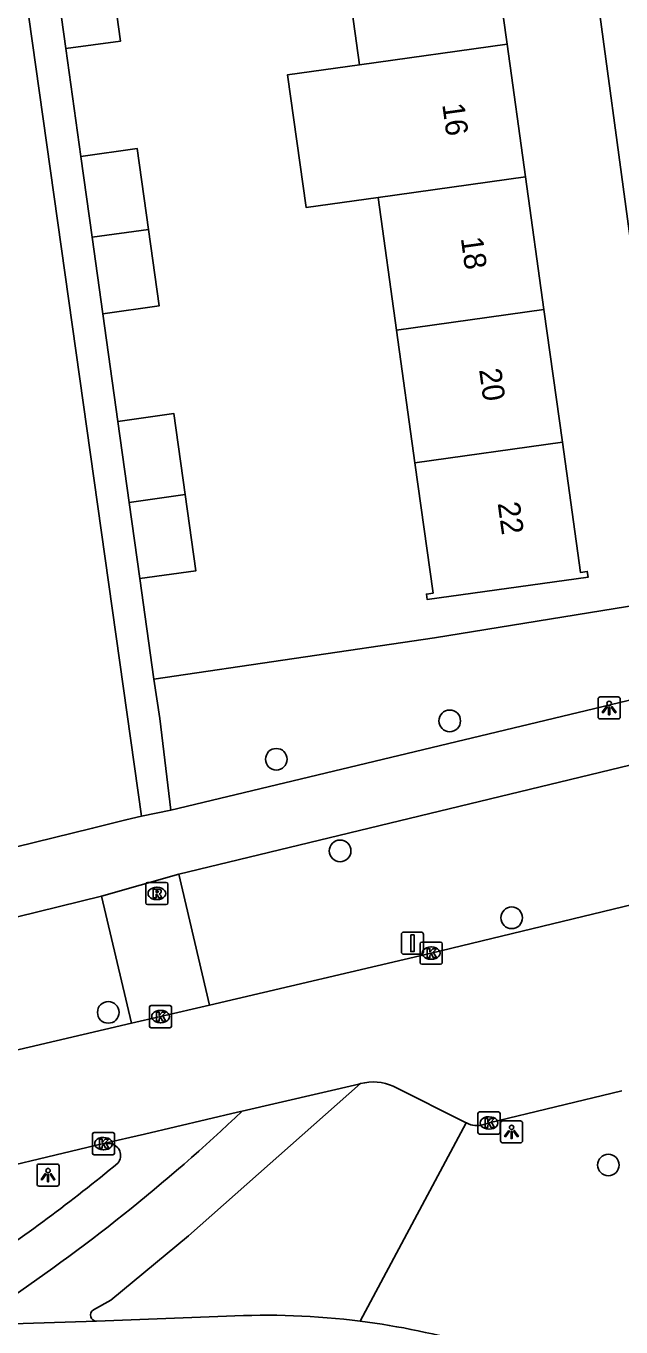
# Model space of a CAD drawing. Extents: x 159053 to 160041, y 380450 to 381422.
# Drawn here: x 159553.7 to 159580.6, y 380816.2 to 380875 of the extents above; entities that cross this region are included whole.
import ezdxf

# ---------------------------------------------------------------- set-up
doc = ezdxf.new("R2010")
doc.units = 0
for name, color, linetype in [('IMGEO_Berm_groen', 7, 'Continuous'), ('IMGEO_Boom', 7, 'Continuous'), ('IMGEO_Fietspad_gesloten', 7, 'Continuous'), ('IMGEO_Groenvoorziening', 7, 'Continuous'), ('IMGEO_Kolk', 7, 'Continuous'), ('IMGEO_Lichtpunt', 7, 'Continuous'), ('IMGEO_Pand', 7, 'Continuous'), ('IMGEO_Pand_nummerreeks', 7, 'Continuous'), ('IMGEO_Parkeervlak_open', 7, 'Continuous'), ('IMGEO_Rijbaan_lokaal_open', 7, 'Continuous'), ('IMGEO_Rioolput', 7, 'Continuous'), ('IMGEO_Verkeersbordpaal', 7, 'Continuous'), ('IMGEO_Voetpad_open', 7, 'Continuous')]:
    doc.layers.add(name, color=color, linetype=linetype)

msp = doc.modelspace()

# ---------------------------------------------------------------- linework, layer by layer
at = {"layer": 'IMGEO_Berm_groen'}
msp.add_lwpolyline([(159568.814, 380816.455), (159573.596, 380825.423)], dxfattribs=at)
at = {"layer": 'IMGEO_Boom'}
for centre in [(159572.854, 380843.584), (159565.017, 380841.847), (159567.899, 380837.708), (159575.656, 380834.684), (159557.423, 380830.41), (159580.025, 380823.512)]:
    msp.add_circle(centre, 0.489, dxfattribs=at)
at = {"layer": 'IMGEO_Fietspad_gesloten'}
for points in [[(159568.827, 380827.194), (159561.053, 380820.316), (159557.531, 380817.399), (159556.748, 380816.968)], [(159556.893, 380816.451), (159562.771, 380816.677)], [(159550.715, 380816.255), (159556.893, 380816.451)]]:
    msp.add_lwpolyline(points, dxfattribs=at)
for centre, radius, start, end in [((159506.951, 380885.428), 82.056, 303.5975, 313.54477), ((159556.905, 380816.733), 0.282, 123.79092, 267.54289), ((159564.553, 380782.816), 33.907, 82.7802, 93.01197), ((159564.551, 380782.844), 33.88, 73.80616, 82.77199)]:
    msp.add_arc(centre, radius, start, end, dxfattribs=at)
at = {"layer": 'IMGEO_Groenvoorziening'}
msp.add_lwpolyline([(159582.972, 380850.919), (159583, 380850.711), (159583.214, 380849.128), (159572.162, 380847.339), (159559.478, 380845.465)], dxfattribs=at)
at = {"layer": 'IMGEO_Kolk'}
for p, q in [((159571.516, 380832.663), (159571.516, 380833.515)), ((159571.591, 380833.589), (159572.443, 380833.589)), ((159572.004, 380833.369), (159572.029, 380833.369)), ((159572.517, 380833.515), (159572.517, 380832.663)), ((159572.443, 380832.589), (159571.591, 380832.589)), ((159572.027, 380832.809), (159572.002, 380832.809)), ((159559.285, 380829.793), (159559.285, 380830.645)), ((159559.36, 380830.719), (159560.212, 380830.719)), ((159559.773, 380830.499), (159559.798, 380830.499)), ((159560.286, 380830.645), (159560.286, 380829.793)), ((159560.212, 380829.719), (159559.36, 380829.719)), ((159559.796, 380829.939), (159559.771, 380829.939)), ((159574.13, 380824.986), (159574.13, 380825.838)), ((159574.205, 380825.912), (159575.057, 380825.912)), ((159574.618, 380825.692), (159574.643, 380825.692)), ((159575.131, 380825.838), (159575.131, 380824.986)), ((159556.708, 380824.052), (159556.708, 380824.904)), ((159556.783, 380824.978), (159557.635, 380824.978)), ((159557.709, 380824.904), (159557.709, 380824.052)), ((159575.057, 380824.912), (159574.205, 380824.912)), ((159574.641, 380825.132), (159574.616, 380825.132)), ((159557.196, 380824.758), (159557.221, 380824.758)), ((159557.635, 380823.978), (159556.783, 380823.978)), ((159557.219, 380824.198), (159557.194, 380824.198))]:
    msp.add_line(p, q, dxfattribs=at)
for points in [[(159571.516, 380832.663), (159571.516, 380833.515)], [(159571.591, 380833.589), (159572.443, 380833.589)], [(159571.837, 380833.289), (159571.96, 380833.289), (159571.96, 380833.138), (159572.09, 380833.289), (159572.254, 380833.289), (159572.108, 380833.138), (159572.261, 380832.889), (159572.109, 380832.889), (159572.024, 380833.053), (159571.96, 380832.986), (159571.96, 380832.889), (159571.837, 380832.889), (159571.837, 380833.289)], [(159572.517, 380833.515), (159572.517, 380832.663)], [(159572.443, 380832.589), (159571.591, 380832.589)], [(159559.285, 380829.793), (159559.285, 380830.645)], [(159559.36, 380830.719), (159560.212, 380830.719)], [(159559.606, 380830.419), (159559.729, 380830.419), (159559.729, 380830.268), (159559.859, 380830.419), (159560.023, 380830.419), (159559.877, 380830.268), (159560.03, 380830.019), (159559.878, 380830.019), (159559.793, 380830.183), (159559.729, 380830.116), (159559.729, 380830.019), (159559.606, 380830.019), (159559.606, 380830.419)], [(159560.286, 380830.645), (159560.286, 380829.793)], [(159560.212, 380829.719), (159559.36, 380829.719)], [(159574.13, 380824.986), (159574.13, 380825.838)], [(159574.205, 380825.912), (159575.057, 380825.912)], [(159574.451, 380825.612), (159574.574, 380825.612), (159574.574, 380825.461), (159574.704, 380825.612), (159574.868, 380825.612), (159574.722, 380825.461), (159574.875, 380825.212), (159574.723, 380825.212), (159574.638, 380825.376), (159574.574, 380825.309), (159574.574, 380825.212), (159574.451, 380825.212), (159574.451, 380825.612)], [(159575.131, 380825.838), (159575.131, 380824.986)], [(159556.708, 380824.052), (159556.708, 380824.904)], [(159556.783, 380824.978), (159557.635, 380824.978)], [(159557.709, 380824.904), (159557.709, 380824.052)], [(159575.057, 380824.912), (159574.205, 380824.912)], [(159557.029, 380824.678), (159557.152, 380824.678), (159557.152, 380824.527), (159557.282, 380824.678), (159557.446, 380824.678), (159557.3, 380824.527), (159557.453, 380824.278), (159557.301, 380824.278), (159557.216, 380824.442), (159557.152, 380824.375), (159557.152, 380824.278), (159557.029, 380824.278), (159557.029, 380824.678)], [(159557.635, 380823.978), (159556.783, 380823.978)]]:
    msp.add_lwpolyline(points, dxfattribs=at)
for centre, start, end in [((159571.593, 380833.513), 91.55205, 178.44795), ((159571.593, 380833.513), 91.55205, 178.44795), ((159572.441, 380833.513), 1.55205, 88.44795), ((159572.441, 380833.513), 1.55205, 88.44795), ((159571.593, 380832.665), 181.55205, 268.44795), ((159571.593, 380832.665), 181.55205, 268.44795), ((159572.441, 380832.665), 271.55205, 358.44795), ((159572.441, 380832.665), 271.55205, 358.44795), ((159559.362, 380830.643), 91.55205, 178.44795), ((159559.362, 380830.643), 91.55205, 178.44795), ((159560.21, 380830.643), 1.55205, 88.44795), ((159560.21, 380830.643), 1.55205, 88.44795), ((159559.362, 380829.795), 181.55205, 268.44795), ((159559.362, 380829.795), 181.55205, 268.44795), ((159560.21, 380829.795), 271.55205, 358.44795), ((159560.21, 380829.795), 271.55205, 358.44795), ((159574.207, 380825.836), 91.55205, 178.44795), ((159574.207, 380825.836), 91.55205, 178.44795), ((159575.055, 380825.836), 1.55205, 88.44795), ((159575.055, 380825.836), 1.55205, 88.44795), ((159556.785, 380824.902), 91.55205, 178.44795), ((159556.785, 380824.902), 91.55205, 178.44795), ((159557.633, 380824.902), 1.55205, 88.44795), ((159557.633, 380824.902), 1.55205, 88.44795), ((159574.207, 380824.988), 181.55205, 268.44795), ((159574.207, 380824.988), 181.55205, 268.44795), ((159575.055, 380824.988), 271.55205, 358.44795), ((159575.055, 380824.988), 271.55205, 358.44795), ((159556.785, 380824.054), 181.55205, 268.44795), ((159556.785, 380824.054), 181.55205, 268.44795), ((159557.633, 380824.054), 271.55205, 358.44795), ((159557.633, 380824.054), 271.55205, 358.44795)]:
    msp.add_arc(centre, 0.0765, start, end, dxfattribs=at)
for centre, major_axis, ratio, start_param, end_param in [((159572.003, 380833.089), (-0.387, 0.002), 0.722429, 4.712389, 7.853982), ((159572.028, 380833.089), (-0.39, 0.002), 0.717154, 1.570796, 4.712389), ((159559.772, 380830.219), (-0.387, 0.002), 0.722429, 4.712389, 7.853982), ((159559.797, 380830.219), (-0.39, 0.002), 0.717154, 1.570796, 4.712389), ((159574.617, 380825.412), (-0.387, 0.002), 0.722429, 4.712389, 7.853982), ((159574.642, 380825.412), (-0.39, 0.002), 0.717154, 1.570796, 4.712389), ((159557.195, 380824.478), (-0.387, 0.002), 0.722429, 4.712389, 7.853982), ((159557.22, 380824.478), (-0.39, 0.002), 0.717154, 1.570796, 4.712389)]:
    msp.add_ellipse(centre, major_axis=major_axis, ratio=ratio, start_param=start_param, end_param=end_param, dxfattribs=at)
at = {"layer": 'IMGEO_Lichtpunt'}
for p, q in [((159579.562, 380844.57), (159579.562, 380843.763)), ((159579.562, 380844.57), (159579.562, 380843.763)), ((159580.464, 380844.665), (159579.656, 380844.665)), ((159580.464, 380844.665), (159579.656, 380844.665)), ((159580.558, 380843.763), (159580.558, 380844.57)), ((159580.558, 380843.763), (159580.558, 380844.57)), ((159579.656, 380843.669), (159580.464, 380843.669)), ((159579.656, 380843.669), (159580.464, 380843.669)), ((159576.053, 380825.508), (159575.245, 380825.508)), ((159576.053, 380825.508), (159575.245, 380825.508)), ((159575.151, 380825.413), (159575.151, 380824.606)), ((159575.151, 380825.413), (159575.151, 380824.606)), ((159576.147, 380824.606), (159576.147, 380825.413)), ((159576.147, 380824.606), (159576.147, 380825.413)), ((159575.245, 380824.512), (159576.053, 380824.512)), ((159575.245, 380824.512), (159576.053, 380824.512)), ((159554.203, 380823.461), (159554.203, 380822.654)), ((159554.203, 380823.461), (159554.203, 380822.654)), ((159555.105, 380823.556), (159554.297, 380823.556)), ((159555.105, 380823.556), (159554.297, 380823.556)), ((159555.199, 380822.654), (159555.199, 380823.461)), ((159555.199, 380822.654), (159555.199, 380823.461)), ((159554.297, 380822.56), (159555.105, 380822.56)), ((159554.297, 380822.56), (159555.105, 380822.56))]:
    msp.add_line(p, q, dxfattribs=at)
for points in [[(159579.936, 380844.234), (159579.975, 380844.206), (159579.787, 380843.944), (159579.749, 380843.971), (159579.936, 380844.234)], [(159580.038, 380844.186), (159580.085, 380844.186), (159580.085, 380843.864), (159580.038, 380843.864), (159580.038, 380844.186)], [(159580.148, 380844.206), (159580.186, 380844.233), (159580.373, 380843.971), (159580.334, 380843.943), (159580.148, 380844.206)], [(159575.525, 380825.077), (159575.564, 380825.049), (159575.376, 380824.787), (159575.338, 380824.814), (159575.525, 380825.077)], [(159575.627, 380825.029), (159575.674, 380825.029), (159575.674, 380824.707), (159575.627, 380824.707), (159575.627, 380825.029)], [(159575.737, 380825.049), (159575.775, 380825.076), (159575.962, 380824.814), (159575.923, 380824.786), (159575.737, 380825.049)], [(159554.577, 380823.125), (159554.616, 380823.097), (159554.428, 380822.835), (159554.39, 380822.862), (159554.577, 380823.125)], [(159554.789, 380823.097), (159554.827, 380823.124), (159555.014, 380822.862), (159554.975, 380822.834), (159554.789, 380823.097)], [(159554.679, 380823.077), (159554.726, 380823.077), (159554.726, 380822.755), (159554.679, 380822.755), (159554.679, 380823.077)]]:
    msp.add_lwpolyline(points, dxfattribs=at)
for centre in [(159580.061, 380844.368), (159575.65, 380825.211), (159554.702, 380823.259)]:
    msp.add_circle(centre, 0.0994, dxfattribs=at)
for centre, start, end in [((159579.656, 380844.57), 90, 180), ((159579.656, 380844.57), 90, 180), ((159580.464, 380844.57), 0, 90), ((159580.464, 380844.57), 0, 90), ((159579.656, 380843.763), 180, 270), ((159579.656, 380843.763), 180, 270), ((159580.464, 380843.763), 270, 0), ((159580.464, 380843.763), 270, 360), ((159575.245, 380825.413), 90, 180), ((159575.245, 380825.413), 90, 180), ((159576.053, 380825.413), 0, 90), ((159576.053, 380825.413), 0, 90), ((159575.245, 380824.606), 180, 270), ((159575.245, 380824.606), 180, 270), ((159576.053, 380824.606), 270, 0), ((159576.053, 380824.606), 270, 360), ((159554.297, 380823.461), 90, 180), ((159554.297, 380823.461), 90, 180), ((159555.105, 380823.461), 0, 90), ((159555.105, 380823.461), 0, 90), ((159554.297, 380822.654), 180, 270), ((159554.297, 380822.654), 180, 270), ((159555.105, 380822.654), 270, 0), ((159555.105, 380822.654), 270, 360)]:
    msp.add_arc(centre, 0.0946, start, end, dxfattribs=at)
at = {"layer": 'IMGEO_Pand'}
for points in [[(159574.612, 380880.155), (159575.446, 380874.16)], [(159568.784, 380873.236), (159567.95, 380879.23)], [(159555.507, 380873.964), (159555.024, 380877.435)], [(159557.496, 380877.779), (159557.979, 380874.308), (159555.507, 380873.964)], [(159575.446, 380874.16), (159568.784, 380873.236)], [(159575.446, 380874.16), (159576.28, 380868.165)], [(159569.617, 380867.239), (159566.363, 380866.787), (159565.53, 380872.785), (159568.784, 380873.236)], [(159556.188, 380869.089), (159558.733, 380869.443), (159559.24, 380865.797)], [(159556.695, 380865.443), (159556.188, 380869.089)], [(159569.617, 380867.239), (159576.28, 380868.165)], [(159576.28, 380868.165), (159577.113, 380862.17)], [(159570.451, 380861.244), (159569.617, 380867.239)], [(159559.24, 380865.797), (159556.695, 380865.443)], [(159559.24, 380865.797), (159559.721, 380862.338), (159557.176, 380861.984)], [(159557.176, 380861.984), (159556.695, 380865.443)], [(159570.451, 380861.244), (159577.113, 380862.17)], [(159577.113, 380862.17), (159577.947, 380856.174)], [(159571.285, 380855.249), (159570.451, 380861.244)], [(159557.856, 380857.117), (159560.389, 380857.47), (159560.898, 380853.807)], [(159558.365, 380853.455), (159557.856, 380857.117)], [(159577.947, 380856.174), (159578.764, 380850.296), (159579.072, 380850.339), (159579.109, 380850.077), (159571.837, 380849.066), (159571.803, 380849.316), (159572.104, 380849.357), (159571.285, 380855.249)], [(159577.947, 380856.174), (159571.285, 380855.249)], [(159560.898, 380853.807), (159558.365, 380853.455)], [(159560.898, 380853.807), (159561.377, 380850.363), (159558.844, 380850.011)], [(159558.844, 380850.011), (159558.365, 380853.455)]]:
    msp.add_lwpolyline(points, dxfattribs=at)
at = {"layer": 'IMGEO_Parkeervlak_open'}
msp.add_lwpolyline([(159582.972, 380850.919), (159577.447, 380891.759), (159597.642, 380894.96)], dxfattribs=at)
at = {"layer": 'IMGEO_Rijbaan_lokaal_open'}
for points in [[(159594.337, 380838.478), (159593.013, 380838.156), (159572.017, 380833.089), (159561.998, 380830.738)], [(159561.998, 380830.738), (159559.786, 380830.219), (159558.478, 380829.915)], [(159546.28, 380827.092), (159547.02, 380827.247), (159558.478, 380829.915)], [(159563.481, 380825.951), (159568.742, 380827.17), (159568.785, 380827.182), (159568.827, 380827.194)], [(159570.306, 380827.073), (159573.596, 380825.423)], [(159574.39, 380825.35), (159574.631, 380825.412), (159580.633, 380826.862)], [(159557.209, 380824.478), (159559.066, 380824.911), (159563.257, 380825.899), (159563.481, 380825.951)], [(159573.596, 380825.423), (159573.618, 380825.412)], [(159547.34, 380822.166), (159548.32, 380822.368), (159550.277, 380822.826), (159557.209, 380824.478)]]:
    msp.add_lwpolyline(points, dxfattribs=at)
for centre, radius, start, end in [((159569.391, 380824.988), 2.277, 66.30542, 104.34044), ((159574.07, 380826.206), 0.914, 240.33038, 290.48638)]:
    msp.add_arc(centre, radius, start, end, dxfattribs=at)
at = {"layer": 'IMGEO_Rioolput'}
for p, q in [((159559.119, 380835.358), (159559.119, 380836.21)), ((159559.194, 380836.284), (159560.046, 380836.284)), ((159559.607, 380836.064), (159559.632, 380836.064)), ((159560.12, 380836.21), (159560.12, 380835.358)), ((159559.63, 380835.504), (159559.605, 380835.504)), ((159560.046, 380835.284), (159559.194, 380835.284))]:
    msp.add_line(p, q, dxfattribs=at)
for points in [[(159559.119, 380835.358), (159559.119, 380836.21)], [(159559.194, 380836.284), (159560.046, 380836.284)], [(159560.12, 380836.21), (159560.12, 380835.358)], [(159559.708, 380835.982), (159559.456, 380835.984), (159559.456, 380835.584)], [(159559.456, 380835.584), (159559.58, 380835.584), (159559.58, 380835.746), (159559.591, 380835.746)], [(159559.634, 380835.903), (159559.58, 380835.903), (159559.58, 380835.822)], [(159559.58, 380835.822), (159559.632, 380835.822)], [(159559.638, 380835.717), (159559.709, 380835.584), (159559.849, 380835.584), (159559.784, 380835.71)], [(159560.046, 380835.284), (159559.194, 380835.284)]]:
    msp.add_lwpolyline(points, dxfattribs=at)
for centre, radius, start, end in [((159559.196, 380836.208), 0.0765, 91.55205, 178.44795), ((159559.196, 380836.208), 0.0765, 91.55205, 178.44795), ((159560.044, 380836.208), 0.0765, 1.55205, 88.44795), ((159560.044, 380836.208), 0.0765, 1.55205, 88.44795), ((159559.59, 380835.693), 0.0533, 26.02933, 88.69889), ((159559.616, 380836.011), 0.19, 274.7715, 282.96867), ((159559.64, 380835.807), 0.0964, 77.00612, 93.18647), ((159559.654, 380835.864), 0.0378, 276.66336, 79.67722), ((159559.707, 380835.872), 0.109, 350.36119, 89.41601), ((159559.705, 380835.872), 0.112, 277.58423, 350.98172), ((159559.689, 380835.657), 0.108, 29.51342, 73.79051), ((159559.196, 380835.36), 0.0765, 181.55205, 268.44795), ((159559.196, 380835.36), 0.0765, 181.55205, 268.44795), ((159560.044, 380835.36), 0.0765, 271.55205, 358.44795), ((159560.044, 380835.36), 0.0765, 271.55205, 358.44795)]:
    msp.add_arc(centre, radius, start, end, dxfattribs=at)
for centre, major_axis, ratio, start_param, end_param in [((159559.606, 380835.784), (-0.387, 0.002), 0.722429, 4.712389, 7.853982), ((159559.631, 380835.784), (-0.39, 0.002), 0.717154, 1.570796, 4.712389)]:
    msp.add_ellipse(centre, major_axis=major_axis, ratio=ratio, start_param=start_param, end_param=end_param, dxfattribs=at)
at = {"layer": 'IMGEO_Verkeersbordpaal'}
for p, q in [((159570.674, 380833.136), (159570.674, 380833.936)), ((159570.674, 380833.936), (159570.674, 380833.136)), ((159570.774, 380834.036), (159571.564, 380834.036)), ((159571.564, 380834.036), (159570.774, 380834.036)), ((159571.664, 380833.936), (159571.664, 380833.136)), ((159571.664, 380833.136), (159571.664, 380833.936)), ((159571.564, 380833.036), (159570.774, 380833.036)), ((159570.774, 380833.036), (159571.564, 380833.036))]:
    msp.add_line(p, q, dxfattribs=at)
msp.add_lwpolyline([(159571.094, 380833.911), (159571.244, 380833.911), (159571.244, 380833.161), (159571.094, 380833.161), (159571.094, 380833.911)], dxfattribs=at)
for centre, start, end in [((159570.774, 380833.936), 90, 180), ((159570.774, 380833.936), 90, 180), ((159571.564, 380833.936), 0, 90), ((159571.564, 380833.936), 360, 90), ((159570.774, 380833.136), 180, 270), ((159570.774, 380833.136), 180, 270), ((159571.564, 380833.136), 270, 0), ((159571.564, 380833.136), 270, 0)]:
    msp.add_arc(centre, 0.1, start, end, dxfattribs=at)
at = {"layer": 'IMGEO_Voetpad_open'}
for points in [[(159551.664, 380890.669), (159558.918, 380839.284)], [(159556.188, 380869.089), (159555.507, 380873.964)], [(159557.856, 380857.117), (159557.176, 380861.984)], [(159559.478, 380845.465), (159558.844, 380850.011)], [(159560.256, 380839.547), (159583.813, 380845.2), (159591.424, 380847.026)], [(159559.478, 380845.465), (159559.753, 380843.688), (159560.256, 380839.547)], [(159592.341, 380844.323), (159560.611, 380836.658)], [(159558.918, 380839.284), (159558.222, 380839.104), (159556.715, 380838.734), (159538.543, 380834.275)], [(159558.918, 380839.284), (159560.256, 380839.547)], [(159560.611, 380836.658), (159557.122, 380835.656)], [(159561.998, 380830.738), (159560.611, 380836.658)], [(159557.122, 380835.656), (159536.959, 380830.711)], [(159558.478, 380829.915), (159557.122, 380835.656)], [(159557.209, 380824.478), (159557.501, 380824.479)]]:
    msp.add_lwpolyline(points, dxfattribs=at)
for centre, radius, start, end in [((159557.434, 380823.937), 0.546, 321.12807, 82.92055), ((159505.556, 380887.192), 82.343, 303.79409, 309.43369)]:
    msp.add_arc(centre, radius, start, end, dxfattribs=at)

# ---------------------------------------------------------------- texts
at = {"layer": 'IMGEO_Pand_nummerreeks'}
for s, rotation, p in [('16', 277.91807, (159572.513, 380871.442)), ('18', 277.91559, (159573.352, 380865.401)), ('20', 277.91559, (159574.18, 380859.454)), ('22', 277.91559, (159575.018, 380853.422))]:
    msp.add_text(s, height=1, rotation=rotation, dxfattribs=at).set_placement(p)

doc.saveas('drawing.dxf')
